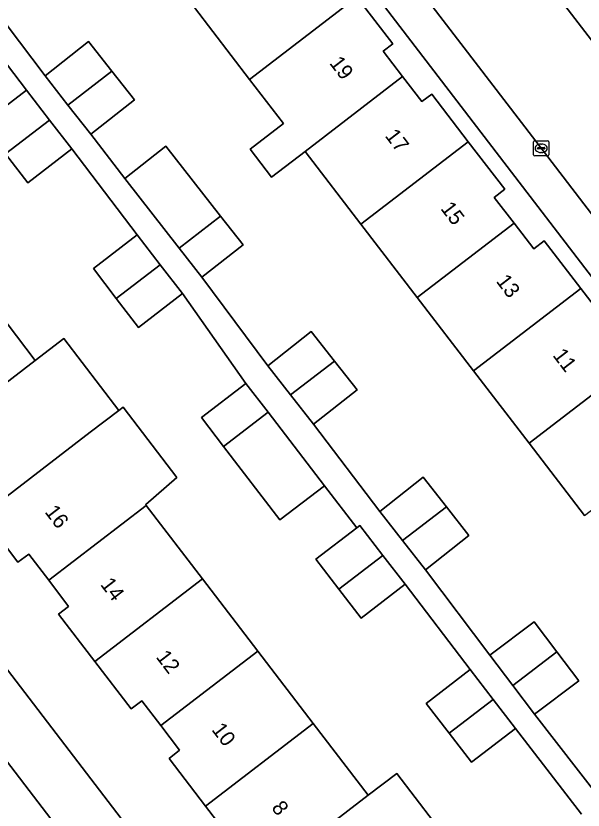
# Model space of a CAD drawing. Extents: x 159352 to 160617, y 385888 to 387323.
# Drawn here: x 160079.1 to 160116.5, y 386864.2 to 386916.6 of the extents above; entities that cross this region are included whole.
import ezdxf

# ---------------------------------------------------------------- set-up
doc = ezdxf.new("R2010")
doc.units = 0
for name, color, linetype in [('IMGEO_Erf', 7, 'Continuous'), ('IMGEO_Kolk', 7, 'Continuous'), ('IMGEO_Pand', 7, 'Continuous'), ('IMGEO_Pand_nummerreeks', 7, 'Continuous'), ('IMGEO_Rijbaan_lokaal_open', 7, 'Continuous'), ('IMGEO_Voetpad_open', 7, 'Continuous')]:
    doc.layers.add(name, color=color, linetype=linetype)

msp = doc.modelspace()

# ---------------------------------------------------------------- linework, layer by layer
at = {"layer": 'IMGEO_Erf'}
for points in [[(160140.017, 386869.496), (160088.097, 386937.208)], [(160076.729, 386918.322), (160081.016, 386912.655), (160083.885, 386914.911), (160085.421, 386912.956), (160086.907, 386911.066), (160084.038, 386908.81), (160086.271, 386905.891), (160088.993, 386908.017), (160092.601, 386903.397), (160094.076, 386901.508), (160091.354, 386899.382), (160095.709, 386893.534), (160098.578, 386895.79), (160100.11, 386893.841), (160101.6, 386891.945), (160098.731, 386889.689), (160103.091, 386883.928), (160105.96, 386886.184), (160107.492, 386884.235), (160108.982, 386882.339), (160106.113, 386880.083), (160110.367, 386874.465), (160113.285, 386876.663), (160114.781, 386874.677), (160116.222, 386872.765), (160113.304, 386870.567), (160117.665, 386864.968)], [(160101.588, 386917.86), (160103.965, 386914.767), (160103.327, 386914.276), (160104.601, 386912.619), (160105.877, 386910.958), (160106.524, 386911.456), (160108.938, 386908.315), (160111.349, 386905.177), (160110.653, 386904.643), (160111.959, 386902.944), (160113.265, 386901.244), (160113.949, 386901.769), (160116.358, 386898.634), (160118.768, 386895.498)], [(160076.896, 386909.483), (160079.788, 386911.712), (160075.456, 386917.389)], [(160116.611, 386883.666), (160112.951, 386888.429), (160109.286, 386893.199), (160105.569, 386898.035), (160101.854, 386902.87), (160098.164, 386907.672), (160095.959, 386905.977), (160094.54, 386907.824), (160096.745, 386909.519), (160094.512, 386912.424), (160090.876, 386917.156)], [(160051.664, 386908.582), (160103.386, 386840.991)], [(160116.409, 386863.967), (160112.045, 386869.623), (160109.153, 386867.394), (160107.679, 386869.306), (160106.165, 386871.272), (160109.057, 386873.501), (160104.763, 386879.13), (160101.871, 386876.901), (160100.397, 386878.814), (160098.883, 386880.779), (160101.578, 386882.856), (160099.44, 386885.63), (160096.496, 386883.376), (160092.781, 386888.224), (160091.329, 386890.12), (160094.272, 386892.375), (160090.082, 386898.295), (160087.19, 386896.066), (160085.716, 386897.979), (160084.202, 386899.944), (160087.094, 386902.173), (160082.776, 386907.834), (160079.884, 386905.605), (160078.41, 386907.518)], [(160076.713, 386898.667), (160080.374, 386893.887), (160082.248, 386895.34), (160085.885, 386890.591), (160086.164, 386890.804), (160089.717, 386886.164), (160087.656, 386884.381), (160087.696, 386884.329), (160091.41, 386879.48), (160095.055, 386874.722), (160098.707, 386869.954), (160102.337, 386865.215), (160104.221, 386866.659), (160107.855, 386861.915)], [(160093.999, 386861.368), (160091.597, 386864.509), (160089.194, 386867.651), (160089.893, 386868.186), (160088.648, 386869.814), (160087.402, 386871.443), (160086.701, 386870.907), (160084.306, 386874.038), (160081.911, 386877.169), (160082.573, 386877.675), (160081.256, 386879.396), (160079.938, 386881.119), (160079.231, 386880.578), (160076.859, 386883.679)]]:
    msp.add_lwpolyline(points, dxfattribs=at)
at = {"layer": 'IMGEO_Kolk'}
for p, q in [((160113.243, 386907.453), (160113.243, 386908.305)), ((160113.318, 386908.379), (160114.17, 386908.379)), ((160113.545, 386907.922), (160113.943, 386907.922)), ((160113.731, 386908.159), (160113.756, 386908.159)), ((160114.244, 386908.305), (160114.244, 386907.453)), ((160113.502, 386907.873), (160113.502, 386907.885)), ((160113.94, 386907.836), (160113.542, 386907.836)), ((160113.754, 386907.599), (160113.729, 386907.599)), ((160113.986, 386907.885), (160113.986, 386907.873)), ((160114.17, 386907.379), (160113.318, 386907.379))]:
    msp.add_line(p, q, dxfattribs=at)
for points in [[(160113.243, 386907.453), (160113.243, 386908.305)], [(160113.318, 386908.379), (160114.17, 386908.379)], [(160114.244, 386908.305), (160114.244, 386907.453)], [(160114.17, 386907.379), (160113.318, 386907.379)]]:
    msp.add_lwpolyline(points, dxfattribs=at)
for centre, radius, start, end in [((160113.32, 386908.303), 0.0765, 91.552, 178.448), ((160113.32, 386908.303), 0.0765, 91.552, 178.448), ((160113.542, 386907.882), 0.0403, 85.8775, 175.7526), ((160113.947, 386907.884), 0.0386, 1.7309, 96.639), ((160114.168, 386908.303), 0.0765, 1.552, 88.448), ((160114.168, 386908.303), 0.0765, 1.552, 88.448), ((160113.32, 386907.455), 0.0765, 181.552, 268.448), ((160113.32, 386907.455), 0.0765, 181.552, 268.448), ((160113.539, 386907.872), 0.0366, 178.938, 274.7102), ((160113.943, 386907.879), 0.043, 264.8664, 352.4533), ((160114.168, 386907.455), 0.0765, 271.552, 358.448), ((160114.168, 386907.455), 0.0765, 271.552, 358.448)]:
    msp.add_arc(centre, radius, start, end, dxfattribs=at)
for centre, major_axis, ratio, start_param, end_param in [((160113.73, 386907.879), (-0.387, 0.002), 0.722429, 4.712389, 7.853982), ((160113.755, 386907.879), (-0.39, 0.002), 0.717154, 1.570796, 4.712389)]:
    msp.add_ellipse(centre, major_axis=major_axis, ratio=ratio, start_param=start_param, end_param=end_param, dxfattribs=at)
at = {"layer": 'IMGEO_Pand'}
for points in [[(160090.876, 386917.156), (160094.512, 386912.424), (160101.588, 386917.86), (160099.21, 386920.955), (160098.554, 386920.451), (160097.291, 386922.095)], [(160104.601, 386912.619), (160103.327, 386914.276), (160103.965, 386914.767), (160101.588, 386917.86), (160094.512, 386912.424), (160096.745, 386909.519), (160094.54, 386907.824), (160095.959, 386905.977), (160098.164, 386907.672)], [(160083.885, 386914.911), (160081.016, 386912.655), (160082.529, 386910.73), (160085.421, 386912.956)], [(160084.038, 386908.81), (160086.907, 386911.066), (160085.421, 386912.956), (160082.529, 386910.73)], [(160108.938, 386908.315), (160106.524, 386911.456), (160105.877, 386910.958), (160104.601, 386912.619), (160098.164, 386907.672), (160101.854, 386902.87)], [(160079.788, 386911.712), (160076.896, 386909.483), (160078.41, 386907.518), (160081.309, 386909.738)], [(160079.884, 386905.605), (160082.776, 386907.834), (160081.309, 386909.738), (160078.41, 386907.518)], [(160088.993, 386908.017), (160086.271, 386905.891), (160089.862, 386901.292), (160092.601, 386903.397)], [(160111.959, 386902.944), (160110.653, 386904.643), (160111.349, 386905.177), (160108.938, 386908.315), (160101.854, 386902.87), (160105.569, 386898.035)], [(160091.354, 386899.382), (160094.076, 386901.508), (160092.601, 386903.397), (160089.862, 386901.292)], [(160105.569, 386898.035), (160109.286, 386893.199), (160116.358, 386898.634), (160113.949, 386901.769), (160113.265, 386901.244), (160111.959, 386902.944)], [(160087.094, 386902.173), (160084.202, 386899.944), (160085.716, 386897.979), (160088.615, 386900.199)], [(160087.19, 386896.066), (160090.082, 386898.295), (160088.615, 386900.199), (160085.716, 386897.979)], [(160080.374, 386893.887), (160076.713, 386898.667), (160069.608, 386893.225), (160072.012, 386890.082), (160072.646, 386890.567), (160073.9, 386888.928)], [(160109.286, 386893.199), (160112.951, 386888.429), (160119.289, 386893.299), (160118.034, 386894.933), (160118.768, 386895.498), (160116.358, 386898.634)], [(160085.885, 386890.591), (160082.248, 386895.34), (160080.374, 386893.887), (160073.9, 386888.928), (160075.153, 386887.289), (160074.488, 386886.78), (160076.859, 386883.679), (160084.003, 386889.15)], [(160098.578, 386895.79), (160095.709, 386893.534), (160097.215, 386891.617), (160100.11, 386893.841)], [(160098.731, 386889.689), (160101.6, 386891.945), (160100.11, 386893.841), (160097.215, 386891.617)], [(160123.631, 386889.061), (160121.226, 386892.191), (160120.544, 386891.667), (160119.289, 386893.299), (160112.951, 386888.429), (160116.611, 386883.666)], [(160094.272, 386892.375), (160091.329, 386890.12), (160092.781, 386888.224), (160095.725, 386890.479)], [(160087.696, 386884.329), (160087.656, 386884.381), (160089.717, 386886.164), (160086.164, 386890.804), (160085.885, 386890.591), (160084.003, 386889.15), (160076.859, 386883.679), (160079.231, 386880.578), (160079.938, 386881.119), (160081.256, 386879.396)], [(160096.496, 386883.376), (160099.44, 386885.63), (160095.725, 386890.479), (160092.781, 386888.224)], [(160105.96, 386886.184), (160103.091, 386883.928), (160104.598, 386882.011), (160107.492, 386884.235)], [(160091.41, 386879.48), (160087.696, 386884.329), (160081.256, 386879.396), (160082.573, 386877.675), (160081.911, 386877.169), (160084.306, 386874.038)], [(160106.113, 386880.083), (160108.982, 386882.339), (160107.492, 386884.235), (160104.598, 386882.011)], [(160103.296, 386881.035), (160101.775, 386883.008), (160101.578, 386882.856), (160098.883, 386880.779), (160100.397, 386878.814)], [(160101.871, 386876.901), (160104.763, 386879.13), (160103.296, 386881.035), (160100.397, 386878.814)], [(160084.306, 386874.038), (160086.701, 386870.907), (160087.402, 386871.443), (160088.648, 386869.814), (160095.055, 386874.722), (160091.41, 386879.48)], [(160113.285, 386876.663), (160110.367, 386874.465), (160111.884, 386872.451), (160114.781, 386874.677)], [(160088.648, 386869.814), (160089.893, 386868.186), (160089.194, 386867.651), (160091.597, 386864.509), (160098.707, 386869.954), (160095.055, 386874.722)], [(160113.304, 386870.567), (160116.222, 386872.765), (160114.781, 386874.677), (160111.884, 386872.451)], [(160109.057, 386873.501), (160106.165, 386871.272), (160107.679, 386869.306), (160110.578, 386871.527)], [(160109.153, 386867.394), (160112.045, 386869.623), (160110.578, 386871.527), (160107.679, 386869.306)], [(160102.337, 386865.215), (160098.707, 386869.954), (160091.597, 386864.509), (160093.999, 386861.368), (160094.677, 386861.887), (160095.901, 386860.286)], [(160105.971, 386860.471), (160107.855, 386861.915), (160104.221, 386866.659), (160102.337, 386865.215), (160095.901, 386860.286), (160097.125, 386858.686), (160096.445, 386858.166), (160098.852, 386855.019)]]:
    msp.add_lwpolyline(points, close=True, dxfattribs=at)
at = {"layer": 'IMGEO_Rijbaan_lokaal_open'}
for points in [[(160071.825, 386962.629), (160079.074, 386953.236), (160079.09, 386953.237), (160089.596, 386939.351), (160113.389, 386908.345), (160142.196, 386870.763)], [(160147.579, 386875.14), (160123.213, 386907.016), (160103.5, 386932.656)], [(160092.233, 386849.711), (160082.548, 386862.162), (160051.9, 386902.206), (160048.172, 386907.012)]]:
    msp.add_lwpolyline(points, dxfattribs=at)
at = {"layer": 'IMGEO_Voetpad_open'}
for points in [[(160077.732, 386966.38), (160103.5, 386932.656), (160123.213, 386907.016), (160147.579, 386875.14)], [(160084.881, 386941.597), (160088.097, 386937.208), (160140.017, 386869.496)], [(160142.196, 386870.763), (160113.389, 386908.345), (160089.596, 386939.351)], [(160119.182, 386862.955), (160117.665, 386864.968), (160113.304, 386870.567), (160111.884, 386872.451), (160110.367, 386874.465), (160106.113, 386880.083), (160104.598, 386882.011), (160103.091, 386883.928), (160098.731, 386889.689), (160097.215, 386891.617), (160095.709, 386893.534), (160091.354, 386899.382), (160089.862, 386901.292), (160086.271, 386905.891), (160084.038, 386908.81), (160082.529, 386910.73), (160081.016, 386912.655), (160076.729, 386918.322)], [(160075.456, 386917.389), (160079.788, 386911.712), (160081.309, 386909.738), (160082.776, 386907.834), (160087.094, 386902.173), (160088.615, 386900.199), (160090.082, 386898.295), (160094.272, 386892.375), (160095.725, 386890.479), (160099.44, 386885.63), (160101.578, 386882.856), (160101.775, 386883.008), (160103.296, 386881.035), (160104.763, 386879.13), (160109.057, 386873.501), (160110.578, 386871.527), (160112.045, 386869.623), (160116.409, 386863.967)], [(160103.386, 386840.991), (160051.664, 386908.582)], [(160048.575, 386907.353), (160048.352, 386907.165), (160048.355, 386907.161), (160048.358, 386907.157), (160048.172, 386907.012), (160051.9, 386902.206), (160082.548, 386862.162), (160092.233, 386849.711), (160100.199, 386839.288)]]:
    msp.add_lwpolyline(points, dxfattribs=at)

# ---------------------------------------------------------------- texts
at = {"layer": 'IMGEO_Pand_nummerreeks'}
for s, rotation, p in [('19', 307.391, (160099.736, 386913.488)), ('17', 307.3902, (160103.401, 386908.693)), ('15', 307.3902, (160107.066, 386903.898)), ('13', 307.3902, (160110.73, 386899.103)), ('11', 307.3902, (160114.464, 386894.218)), ('16', 307.4712, (160080.955, 386883.895)), ('14', 307.4708, (160084.624, 386879.108)), ('12', 307.4708, (160088.292, 386874.323)), ('10', 307.4708, (160091.965, 386869.531)), ('8', 307.4708, (160095.914, 386864.378))]:
    msp.add_text(s, height=1, rotation=rotation, dxfattribs=at).set_placement(p)

doc.saveas('drawing.dxf')
